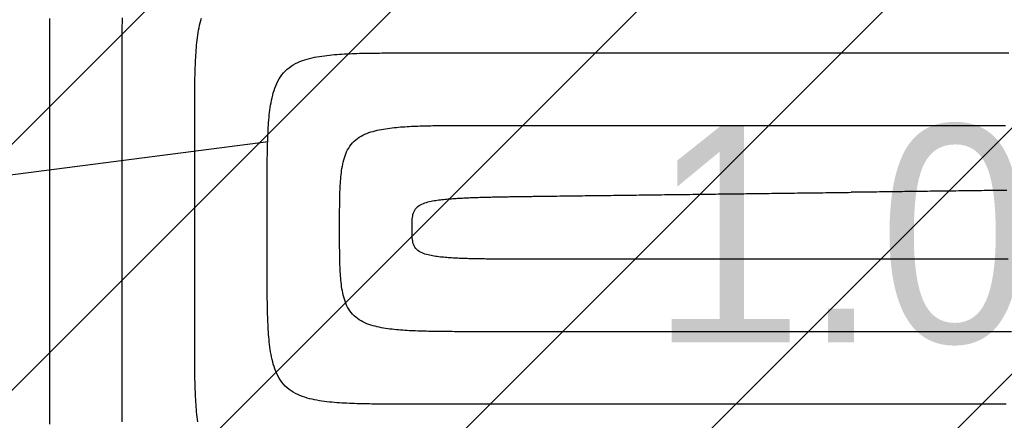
# Model space of a CAD drawing. Extents: x 997 to 109698, y 921 to 94021.
# Tile 301 of 656: x 8176 to 9535, y 40614 to 41166. Entities that reach past the tile are written whole.
import ezdxf

# ---------------------------------------------------------------- set-up
doc = ezdxf.new("R2010")
doc.units = 0
doc.header["$MEASUREMENT"] = 0
for name, color, linetype in [('12', 7, 'CONTINUOUS'), ('16', 7, 'CONTINUOUS'), ('28', 7, 'CONTINUOUS'), ('42', 7, 'CONTINUOUS')]:
    doc.layers.add(name, color=color, linetype=linetype)
doc.styles.get("Standard").update_dxf_attribs({"font": 'Arial.ttf', "height": 0.2})

msp = doc.modelspace()

# ---------------------------------------------------------------- linework, layer by layer
at = {"layer": '12', "color": 5}
for points in [[(8217.843859, 40608.24911), (8217.843859, 40614.833725), (8217.843859, 40621.41834), (8217.843859, 40628.002957), (8217.843859, 40634.587571), (8217.843859, 40641.172187), (8217.843859, 40647.756802), (8217.843859, 40654.341419), (8217.843859, 40660.926034), (8217.843859, 40667.510648), (8217.843859, 40674.095263), (8217.84386, 40680.679879), (8217.843859, 40687.264494), (8217.843859, 40693.849111), (8217.843859, 40700.433725), (8217.843859, 40707.01834), (8217.843859, 40713.602956), (8217.843859, 40720.187571), (8217.843859, 40726.772188), (8217.843859, 40733.356802), (8217.843859, 40739.941417), (8217.843859, 40746.526033), (8217.843859, 40753.110648), (8217.843859, 40759.695263), (8217.843859, 40766.279879), (8217.843859, 40772.864494), (8217.843859, 40779.449109), (8217.843859, 40786.033725), (8217.843859, 40792.61834), (8217.843859, 40799.202956), (8217.843859, 40805.787571), (8217.843859, 40812.372186), (8217.843859, 40818.956802), (8217.843859, 40825.541417), (8217.843859, 40832.126033), (8217.843859, 40838.710648), (8217.843859, 40845.295263), (8217.843859, 40851.879879), (8217.843859, 40858.464494), (8217.843859, 40865.04911), (8217.843859, 40871.633725), (8217.843859, 40878.218341), (8217.843859, 40884.802956), (8217.843859, 40891.387571), (8217.843859, 40897.972187), (8217.843859, 40904.556802), (8217.843859, 40911.141417), (8217.843859, 40917.726033), (8217.843859, 40924.310648), (8217.843859, 40930.895264), (8217.843859, 40937.479879), (8217.843859, 40944.064494), (8217.843859, 40950.64911), (8217.843859, 40957.233725), (8217.843859, 40963.818341), (8217.843859, 40970.402956), (8217.843859, 40976.987571), (8217.843859, 40983.572186), (8217.843859, 40990.156802), (8217.843859, 40996.741418), (8217.843859, 41003.326033), (8217.843859, 41009.910648), (8217.843859, 41016.495264), (8217.843859, 41023.079879), (8217.843859, 41029.664495), (8217.84386, 41036.24911), (8217.843859, 41042.833725), (8217.843859, 41049.41834), (8217.843859, 41056.002956), (8217.843859, 41062.587572), (8217.843859, 41069.172187), (8217.843859, 41075.756802), (8217.843859, 41082.341417), (8217.843859, 41088.926033), (8217.843859, 41095.510649), (8217.843859, 41102.095264), (8217.843859, 41108.679879), (8217.843859, 41115.264494), (8217.843859, 41121.849109), (8217.843859, 41128.433726), (8217.843859, 41135.018341), (8217.843859, 41141.602956), (8217.843859, 41148.187571), (8217.843859, 41154.772186), (8217.843859, 41161.356803), (8217.843859, 41167.941418)], [(8417.843859, 41020.61834), (8417.843738, 41024.080636), (8417.843629, 41027.542935), (8417.843913, 41031.005235), (8417.844972, 41034.467536), (8417.847186, 41037.929833), (8417.850937, 41041.392131), (8417.856607, 41044.854423), (8417.864576, 41048.31671), (8417.875225, 41051.778992), (8417.888937, 41055.241267), (8417.906091, 41058.703532), (8417.92707, 41062.165788), (8417.952254, 41065.628033), (8417.982024, 41069.090266), (8418.016793, 41072.552484), (8418.057372, 41076.014661), (8418.104853, 41079.476751), (8418.160333, 41082.938714), (8418.22491, 41086.400507), (8418.299683, 41089.862084), (8418.385748, 41093.323404), (8418.484204, 41096.784421), (8418.596148, 41100.245096), (8418.722678, 41103.70538), (8418.864892, 41107.165234), (8419.023888, 41110.624613), (8419.200986, 41114.083425), (8419.398835, 41117.541275), (8419.620566, 41120.997663), (8419.869318, 41124.452085), (8420.148224, 41127.904039), (8420.46042, 41131.353023), (8420.809041, 41134.798534), (8421.197224, 41138.240068), (8421.628103, 41141.677124), (8422.104879, 41145.109168), (8422.633081, 41148.534538), (8423.221143, 41151.950164), (8423.877678, 41155.352887), (8424.611303, 41158.739552), (8425.430633, 41162.107), (8426.344282, 41165.452075), (8427.360865, 41168.771619)], [(8417.843859, 40735.81834), (8417.843859, 40738.556803), (8417.843859, 40741.295263), (8417.843859, 40744.033725), (8417.843859, 40746.772186), (8417.843859, 40749.510648), (8417.843859, 40752.24911), (8417.843859, 40754.987571), (8417.843859, 40757.726033), (8417.843859, 40760.464494), (8417.843859, 40763.202956), (8417.843859, 40765.941418), (8417.843859, 40768.679879), (8417.843859, 40771.418341), (8417.843859, 40774.156803), (8417.843859, 40776.895263), (8417.843859, 40779.633726), (8417.843859, 40782.372186), (8417.843859, 40785.110648), (8417.843859, 40787.849109), (8417.843859, 40790.587571), (8417.843859, 40793.326032), (8417.843859, 40796.064494), (8417.843859, 40798.802956), (8417.843859, 40801.541417), (8417.843859, 40804.279879), (8417.843859, 40807.018341), (8417.843859, 40809.756802), (8417.843859, 40812.495264), (8417.843859, 40815.233725), (8417.843859, 40817.972186), (8417.843859, 40820.710649), (8417.843859, 40823.449109), (8417.843859, 40826.187572), (8417.843859, 40828.926032), (8417.843859, 40831.664494), (8417.843859, 40834.402955), (8417.843859, 40837.141417), (8417.843859, 40839.879879), (8417.843859, 40842.61834), (8417.843859, 40845.356802), (8417.843859, 40848.095263), (8417.843859, 40850.833724), (8417.843859, 40853.572187), (8417.843859, 40856.310647), (8417.843859, 40859.04911), (8417.843859, 40861.78757), (8417.843859, 40864.526032), (8417.843859, 40867.264495), (8417.843859, 40870.002955), (8417.843859, 40872.741417), (8417.843859, 40875.479878), (8417.843859, 40878.21834), (8417.843859, 40880.956801), (8417.843859, 40883.695263), (8417.843859, 40886.433725), (8417.843859, 40889.172186), (8417.843859, 40891.910648), (8417.843859, 40894.64911), (8417.843859, 40897.38757), (8417.843859, 40900.126033), (8417.843859, 40902.864493), (8417.843859, 40905.602955), (8417.843859, 40908.341418), (8417.843859, 40911.079878), (8417.843859, 40913.818341), (8417.843859, 40916.556801), (8417.843859, 40919.295263), (8417.843859, 40922.033724), (8417.843859, 40924.772186), (8417.843859, 40927.510648), (8417.843859, 40930.249109), (8417.843859, 40932.987571), (8417.843859, 40935.726032), (8417.843859, 40938.464493), (8417.843859, 40941.202956), (8417.843859, 40943.941416), (8417.843859, 40946.679879), (8417.843859, 40949.41834), (8417.843859, 40952.156801), (8417.843859, 40954.895262), (8417.843859, 40957.633724), (8417.843859, 40960.372186), (8417.843859, 40963.110647), (8417.843859, 40965.849109), (8417.843859, 40968.58757), (8417.843859, 40971.326032), (8417.843859, 40974.064494), (8417.843859, 40976.802955), (8417.843859, 40979.541417), (8417.843859, 40982.279878), (8417.843859, 40985.018339), (8417.843859, 40987.756802), (8417.843859, 40990.495262), (8417.843859, 40993.233725), (8417.843859, 40995.972187), (8417.843859, 40998.710647), (8417.843859, 41001.44911), (8417.843859, 41004.18757), (8417.843859, 41006.926032), (8417.843859, 41009.664493), (8417.843859, 41012.402955), (8417.843859, 41015.141417), (8417.843859, 41017.879878), (8417.843859, 41020.61834)], [(8617.843859, 40878.21834), (8617.843702, 40881.188659), (8617.843678, 40884.158965), (8617.844451, 40887.129257), (8617.84669, 40890.099542), (8617.851059, 40893.069821), (8617.858228, 40896.0401), (8617.868861, 40899.010384), (8617.883625, 40901.980673), (8617.903188, 40904.950972), (8617.928215, 40907.921287), (8617.959374, 40910.89162), (8617.997331, 40913.861974), (8618.043014, 40916.832326), (8618.098176, 40919.80256), (8618.164734, 40922.772544), (8618.244605, 40925.742144), (8618.339708, 40928.711229), (8618.451959, 40931.679663), (8618.583275, 40934.647314), (8618.735574, 40937.614051), (8618.910772, 40940.579741), (8619.110805, 40943.544244), (8619.338805, 40946.50709), (8619.599887, 40949.46725), (8619.899348, 40952.423646), (8620.242485, 40955.375202), (8620.634598, 40958.320838), (8621.080984, 40961.259475), (8621.58694, 40964.190037), (8622.15786, 40967.111357), (8622.802122, 40970.019463), (8623.531646, 40972.907062), (8624.358556, 40975.766667), (8625.294976, 40978.590796), (8626.353027, 40981.371959), (8627.544835, 40984.102672), (8628.880385, 40986.773537), (8630.362666, 40989.368889), (8631.993237, 40991.871785), (8633.773655, 40994.265283), (8635.705478, 40996.532437), (8637.789745, 40998.656861), (8640.017932, 41000.632446), (8642.373092, 41002.462131), (8644.837995, 41004.149165), (8647.395408, 41005.696791), (8650.028099, 41007.108256), (8652.720116, 41008.387679), (8655.462462, 41009.543912), (8658.248499, 41010.587411), (8661.07159, 41011.528637), (8663.925098, 41012.378045), (8666.802387, 41013.146095), (8669.69682, 41013.843244), (8672.603021, 41014.478531), (8675.519265, 41015.056873), (8678.444487, 41015.582446), (8681.377622, 41016.059425), (8684.317606, 41016.491986), (8687.263373, 41016.884304), (8690.213858, 41017.240555), (8693.167997, 41017.564913), (8696.12474, 41017.861509), (8699.083439, 41018.133255), (8702.043907, 41018.381682), (8705.005977, 41018.608246), (8707.969485, 41018.814408), (8710.934263, 41019.001626), (8713.900148, 41019.17136), (8716.866973, 41019.325068), (8719.834574, 41019.464209), (8722.802784, 41019.590241), (8725.771439, 41019.704625), (8728.740374, 41019.8088), (8731.709496, 41019.903776), (8734.678788, 41019.990067), (8737.648236, 41020.068162), (8740.617827, 41020.138551), (8743.587548, 41020.201721), (8746.557384, 41020.258161), (8749.527324, 41020.308363), (8752.497354, 41020.352816), (8755.467461, 41020.392006), (8758.437631, 41020.426424), (8761.407851, 41020.45656), (8764.378108, 41020.482903), (8767.348388, 41020.505941), (8770.31868, 41020.526141), (8773.288978, 41020.54378), (8776.259282, 41020.559029), (8779.229591, 41020.572062), (8782.199906, 41020.583051), (8785.170225, 41020.592169), (8788.140547, 41020.599589), (8791.110873, 41020.605481), (8794.081201, 41020.610022), (8797.051531, 41020.613381), (8800.021864, 41020.615733), (8802.992197, 41020.617248), (8805.96253, 41020.618101), (8808.932864, 41020.618466), (8811.903197, 41020.61851), (8814.873529, 41020.618411), (8817.843859, 41020.61834)], [(8817.843859, 41020.61834), (8826.615974, 41020.61834), (8835.38809, 41020.61834), (8844.160205, 41020.61834), (8852.932321, 41020.61834), (8861.704436, 41020.61834), (8870.476552, 41020.61834), (8879.248667, 41020.61834), (8888.020782, 41020.61834), (8896.792898, 41020.61834), (8905.565013, 41020.61834), (8914.337128, 41020.61834), (8923.109244, 41020.61834), (8931.881359, 41020.61834), (8940.653475, 41020.61834), (8949.42559, 41020.61834), (8958.197705, 41020.61834), (8966.969821, 41020.61834), (8975.741936, 41020.61834), (8984.514052, 41020.61834), (8993.286167, 41020.61834), (9002.058282, 41020.61834), (9010.830398, 41020.61834), (9019.602513, 41020.61834), (9028.374628, 41020.61834), (9037.146744, 41020.61834), (9045.918859, 41020.61834), (9054.690975, 41020.61834), (9063.46309, 41020.61834), (9072.235205, 41020.61834), (9081.007321, 41020.61834), (9089.779436, 41020.61834), (9098.551552, 41020.61834), (9107.323667, 41020.61834), (9116.095782, 41020.61834), (9124.867898, 41020.61834), (9133.640013, 41020.61834), (9142.412129, 41020.61834), (9151.184244, 41020.61834), (9159.956359, 41020.61834), (9168.728475, 41020.61834), (9177.50059, 41020.61834), (9186.272705, 41020.61834), (9195.044821, 41020.61834), (9203.816936, 41020.61834), (9212.589052, 41020.61834), (9221.361167, 41020.61834), (9230.133283, 41020.61834), (9238.905398, 41020.61834), (9247.677513, 41020.61834), (9256.449629, 41020.61834), (9265.221744, 41020.61834), (9273.993859, 41020.61834), (9282.765975, 41020.61834), (9291.53809, 41020.61834), (9300.310206, 41020.61834), (9309.082321, 41020.61834), (9317.854436, 41020.61834), (9326.626552, 41020.61834), (9335.398667, 41020.61834), (9344.170783, 41020.61834), (9352.942898, 41020.61834), (9361.715013, 41020.61834), (9370.487129, 41020.61834), (9379.259244, 41020.61834), (9388.03136, 41020.61834), (9396.803475, 41020.61834), (9405.57559, 41020.61834), (9414.347706, 41020.61834), (9423.119821, 41020.61834), (9431.891937, 41020.61834), (9440.664052, 41020.61834), (9449.436167, 41020.61834), (9458.208283, 41020.61834), (9466.980398, 41020.61834), (9475.752514, 41020.61834), (9484.524629, 41020.61834), (9493.296744, 41020.61834), (9502.06886, 41020.61834), (9510.840975, 41020.61834), (9519.613091, 41020.61834), (9528.385206, 41020.61834), (9537.157321, 41020.61834)], [(9538.793038, 40930.911524), (9534.887598, 40930.862559), (9530.982159, 40930.813591), (9527.076719, 40930.764623), (9523.17128, 40930.715656), (9519.26584, 40930.66669), (9515.3604, 40930.617722), (9511.454961, 40930.568755), (9507.549521, 40930.519789), (9503.644082, 40930.470821), (9499.738642, 40930.421854), (9495.833202, 40930.372888), (9491.927763, 40930.32392), (9488.022323, 40930.274953), (9484.116884, 40930.225987), (9480.211444, 40930.177019), (9476.306004, 40930.128052), (9472.400565, 40930.079086), (9468.495125, 40930.030118), (9464.589685, 40929.981151), (9460.684246, 40929.932185), (9456.778806, 40929.883218), (9452.873367, 40929.834252), (9448.967927, 40929.785284), (9445.062487, 40929.736316), (9441.157048, 40929.687351), (9437.251608, 40929.638383), (9433.346169, 40929.589416), (9429.440729, 40929.54045), (9425.535289, 40929.491482), (9421.62985, 40929.442514), (9417.72441, 40929.393547), (9413.81897, 40929.344581), (9409.913531, 40929.295614), (9406.008091, 40929.246648), (9402.102652, 40929.19768), (9398.197212, 40929.148712), (9394.291773, 40929.099747), (9390.386333, 40929.050779), (9386.480893, 40929.001811), (9382.575454, 40928.952846), (9378.670014, 40928.903878), (9374.764575, 40928.854911), (9370.859135, 40928.805945), (9366.953695, 40928.756977), (9363.048256, 40928.70801), (9359.142816, 40928.659044), (9355.237376, 40928.610076), (9351.331937, 40928.561109), (9347.426497, 40928.512143), (9343.521058, 40928.463175), (9339.615618, 40928.414208), (9335.710179, 40928.365242), (9331.804739, 40928.316274), (9327.899299, 40928.267307), (9323.99386, 40928.218341)], [(8817.843859, 40735.81834), (8814.873529, 40735.818269), (8811.903197, 40735.81817), (8808.932864, 40735.818215), (8805.962531, 40735.818578), (8802.992197, 40735.819431), (8800.021863, 40735.820947), (8797.051532, 40735.8233), (8794.081201, 40735.826659), (8791.110873, 40735.831199), (8788.140547, 40735.837091), (8785.170225, 40735.844512), (8782.199906, 40735.853628), (8779.229592, 40735.864617), (8776.259282, 40735.877651), (8773.288978, 40735.892901), (8770.31868, 40735.910538), (8767.348388, 40735.930739), (8764.378108, 40735.953778), (8761.407851, 40735.98012), (8758.437631, 40736.010256), (8755.467461, 40736.044674), (8752.497355, 40736.083865), (8749.527325, 40736.128316), (8746.557385, 40736.178519), (8743.587548, 40736.23496), (8740.617827, 40736.29813), (8737.648236, 40736.368517), (8734.678788, 40736.446613), (8731.709496, 40736.532904), (8728.740374, 40736.62788), (8725.771439, 40736.732055), (8722.802784, 40736.846438), (8719.834574, 40736.972471), (8716.866974, 40737.111612), (8713.900148, 40737.26532), (8710.934264, 40737.435054), (8707.969485, 40737.622272), (8705.005978, 40737.828434), (8702.043907, 40738.054998), (8699.08344, 40738.303425), (8696.12474, 40738.575171), (8693.167998, 40738.871767), (8690.213858, 40739.196125), (8687.263373, 40739.552375), (8684.317606, 40739.944693), (8681.377622, 40740.377255), (8678.444487, 40740.854234), (8675.519265, 40741.379807), (8672.603021, 40741.958149), (8669.69682, 40742.593436), (8666.802387, 40743.290585), (8663.925098, 40744.058634), (8661.07159, 40744.908043), (8658.248499, 40745.849267), (8655.462462, 40746.892768), (8652.720116, 40748.049001), (8650.0281, 40749.328424), (8647.395408, 40750.73989), (8644.837995, 40752.287515), (8642.373092, 40753.974549), (8640.017932, 40755.804233), (8637.789746, 40757.779819), (8635.705478, 40759.904244), (8633.773655, 40762.171397), (8631.993237, 40764.564894), (8630.362667, 40767.067791), (8628.880385, 40769.663144), (8627.544835, 40772.334008), (8626.353027, 40775.064721), (8625.294975, 40777.845884), (8624.358556, 40780.670012), (8623.531646, 40783.529617), (8622.802122, 40786.417217), (8622.15786, 40789.325322), (8621.58694, 40792.246643), (8621.080984, 40795.177203), (8620.634598, 40798.115841), (8620.242485, 40801.061478), (8619.899348, 40804.013032), (8619.599887, 40806.969429), (8619.338805, 40809.92959), (8619.110805, 40812.892434), (8618.910772, 40815.856938), (8618.735574, 40818.822628), (8618.583275, 40821.789365), (8618.451959, 40824.757017), (8618.339708, 40827.725452), (8618.244606, 40830.694536), (8618.164734, 40833.664136), (8618.098175, 40836.63412), (8618.043014, 40839.604354), (8617.997331, 40842.574705), (8617.959374, 40845.54506), (8617.928215, 40848.515393), (8617.903188, 40851.485708), (8617.883625, 40854.456007), (8617.868861, 40857.426296), (8617.858228, 40860.396579), (8617.85106, 40863.36686), (8617.84669, 40866.337138), (8617.844451, 40869.307423), (8617.843678, 40872.277715), (8617.843703, 40875.248021), (8617.843859, 40878.21834)], [(8422.104879, 40611.327511), (8421.628103, 40614.759556), (8421.197224, 40618.196612), (8420.809042, 40621.638146), (8420.46042, 40625.083657), (8420.148224, 40628.53264), (8419.869318, 40631.984595), (8419.620567, 40635.439016), (8419.398835, 40638.895405), (8419.200987, 40642.353256), (8419.023888, 40645.812067), (8418.864893, 40649.271445), (8418.722678, 40652.731299), (8418.596148, 40656.191585), (8418.484204, 40659.652259), (8418.385748, 40663.113276), (8418.299683, 40666.574596), (8418.224911, 40670.036173), (8418.160333, 40673.497966), (8418.104853, 40676.95993), (8418.057373, 40680.42202), (8418.016794, 40683.884196), (8417.982025, 40687.346414), (8417.952254, 40690.808646), (8417.92707, 40694.270893), (8417.906091, 40697.733148), (8417.888937, 40701.195414), (8417.875225, 40704.657689), (8417.864576, 40708.119971), (8417.856607, 40711.582257), (8417.850938, 40715.04455), (8417.847186, 40718.506846), (8417.844972, 40721.969145), (8417.843913, 40725.431446), (8417.843629, 40728.893745), (8417.843738, 40732.356044), (8417.843859, 40735.81834)], [(9545.116937, 40735.81834), (9534.421744, 40735.81834), (9523.726552, 40735.81834), (9513.03136, 40735.81834), (9502.336167, 40735.81834), (9491.640975, 40735.81834), (9480.945783, 40735.81834), (9470.250591, 40735.81834), (9459.555398, 40735.81834), (9448.860206, 40735.81834), (9438.165014, 40735.81834), (9427.469821, 40735.81834), (9416.774629, 40735.81834), (9406.079437, 40735.81834), (9395.384244, 40735.81834), (9384.689052, 40735.81834), (9373.99386, 40735.81834), (9363.298667, 40735.81834), (9352.603475, 40735.81834), (9341.908283, 40735.81834), (9331.21309, 40735.81834), (9320.517898, 40735.81834), (9309.822706, 40735.81834), (9299.127513, 40735.81834), (9288.432321, 40735.81834), (9277.737129, 40735.81834), (9267.041937, 40735.81834), (9256.346744, 40735.81834), (9245.651552, 40735.81834), (9234.95636, 40735.81834), (9224.261167, 40735.81834), (9213.565975, 40735.81834), (9202.870783, 40735.81834), (9192.17559, 40735.81834), (9181.480398, 40735.81834), (9170.785206, 40735.81834), (9160.090013, 40735.81834), (9149.394821, 40735.81834), (9138.699629, 40735.81834), (9128.004436, 40735.81834), (9117.309244, 40735.81834), (9106.614052, 40735.81834), (9095.91886, 40735.81834), (9085.223667, 40735.81834), (9074.528475, 40735.81834), (9063.833283, 40735.81834), (9053.13809, 40735.81834), (9042.442898, 40735.81834), (9031.747706, 40735.81834), (9021.052513, 40735.81834), (9010.357321, 40735.81834), (8999.662129, 40735.81834), (8988.966936, 40735.81834), (8978.271744, 40735.81834), (8967.576552, 40735.81834), (8956.881359, 40735.81834), (8946.186167, 40735.81834), (8935.490975, 40735.81834), (8924.795782, 40735.81834), (8914.10059, 40735.81834), (8903.405398, 40735.81834), (8892.710205, 40735.81834), (8882.015013, 40735.81834), (8871.319821, 40735.81834), (8860.624628, 40735.81834), (8849.929436, 40735.81834), (8839.234244, 40735.81834), (8828.539052, 40735.81834), (8817.843859, 40735.81834)]]:
    msp.add_lwpolyline(points, dxfattribs=at)
at = {"layer": '12', "color": 6}
for points in [[(8317.843859, 41120.618341), (8317.843738, 41124.080637), (8317.843629, 41127.542936), (8317.843913, 41131.005235), (8317.844972, 41134.467534), (8317.847186, 41137.929834), (8317.850938, 41141.39213), (8317.856607, 41144.854422), (8317.864576, 41148.31671), (8317.875225, 41151.778993), (8317.888937, 41155.241266), (8317.906091, 41158.703533), (8317.927069, 41162.165788), (8317.952253, 41165.628033), (8317.982024, 41169.090267)], [(8317.843859, 40635.81834), (8317.843859, 40640.479879), (8317.843859, 40645.141417), (8317.843859, 40649.802957), (8317.843859, 40654.464494), (8317.843859, 40659.126034), (8317.843859, 40663.787571), (8317.843859, 40668.44911), (8317.843859, 40673.110649), (8317.843859, 40677.772186), (8317.843859, 40682.433726), (8317.843859, 40687.095264), (8317.843859, 40691.756802), (8317.843859, 40696.418341), (8317.843859, 40701.079879), (8317.843859, 40705.741417), (8317.843859, 40710.402956), (8317.843859, 40715.064494), (8317.843859, 40719.726034), (8317.843859, 40724.387571), (8317.843859, 40729.049111), (8317.843859, 40733.710648), (8317.843859, 40738.372186), (8317.843859, 40743.033726), (8317.843859, 40747.695263), (8317.843859, 40752.356802), (8317.843859, 40757.018341), (8317.843859, 40761.679879), (8317.843859, 40766.341418), (8317.843859, 40771.002956), (8317.843859, 40775.664494), (8317.843859, 40780.326033), (8317.843859, 40784.987571), (8317.843859, 40789.649109), (8317.843859, 40794.310648), (8317.843859, 40798.972186), (8317.843859, 40803.633726), (8317.843859, 40808.295263), (8317.843859, 40812.956803), (8317.843859, 40817.61834), (8317.843859, 40822.279878), (8317.843859, 40826.941418), (8317.843859, 40831.602955), (8317.843859, 40836.264495), (8317.843859, 40840.926033), (8317.843859, 40845.587571), (8317.843859, 40850.24911), (8317.843859, 40854.910648), (8317.843859, 40859.572186), (8317.843859, 40864.233725), (8317.843859, 40868.895263), (8317.843859, 40873.556803), (8317.843859, 40878.21834), (8317.843859, 40882.87988), (8317.843859, 40887.541418), (8317.843859, 40892.202955), (8317.843859, 40896.864495), (8317.843859, 40901.526032), (8317.843859, 40906.187571), (8317.843859, 40910.84911), (8317.843859, 40915.510648), (8317.843859, 40920.172187), (8317.843859, 40924.833725), (8317.843859, 40929.495263), (8317.843859, 40934.156802), (8317.843859, 40938.81834), (8317.843859, 40943.479878), (8317.843859, 40948.141417), (8317.843859, 40952.802955), (8317.843859, 40957.464495), (8317.843859, 40962.126032), (8317.843859, 40966.787572), (8317.843859, 40971.449109), (8317.843859, 40976.110647), (8317.843859, 40980.772187), (8317.843859, 40985.433724), (8317.843859, 40990.095263), (8317.843859, 40994.756802), (8317.843859, 40999.41834), (8317.843859, 41004.079879), (8317.843859, 41008.741417), (8317.843859, 41013.402955), (8317.843859, 41018.064494), (8317.843859, 41022.726032), (8317.843859, 41027.387572), (8317.843859, 41032.049109), (8317.843859, 41036.710647), (8317.843859, 41041.372187), (8317.843859, 41046.033724), (8317.843859, 41050.695264), (8317.843859, 41055.356801), (8317.843859, 41060.01834), (8317.843859, 41064.679879), (8317.843859, 41069.341417), (8317.843859, 41074.002956), (8317.843859, 41078.664494), (8317.843859, 41083.326032), (8317.843859, 41087.987571), (8317.843859, 41092.649109), (8317.843859, 41097.310649), (8317.843859, 41101.972186), (8317.843859, 41106.633724), (8317.843859, 41111.295264), (8317.843859, 41115.956801), (8317.843859, 41120.618341)], [(8517.843859, 40920.618339), (8517.843738, 40924.080636), (8517.843629, 40927.542935), (8517.843913, 40931.005236), (8517.844972, 40934.467535), (8517.847186, 40937.929834), (8517.850937, 40941.39213), (8517.856607, 40944.854423), (8517.864576, 40948.316711), (8517.875225, 40951.778993), (8517.888937, 40955.241266), (8517.906091, 40958.703532), (8517.92707, 40962.165789), (8517.952254, 40965.628034), (8517.982024, 40969.090266), (8518.016793, 40972.552484), (8518.057372, 40976.01466), (8518.104853, 40979.476752), (8518.160333, 40982.938715), (8518.22491, 40986.400506), (8518.299683, 40989.862084), (8518.385748, 40993.323403), (8518.484204, 40996.784421), (8518.596148, 41000.245095), (8518.722678, 41003.70538), (8518.864892, 41007.165235), (8519.023888, 41010.624615), (8519.200987, 41014.083426), (8519.398834, 41017.541275), (8519.620566, 41020.997663), (8519.869317, 41024.452085), (8520.148224, 41027.904039), (8520.46042, 41031.353023), (8520.809041, 41034.798533), (8521.197224, 41038.240068), (8521.628103, 41041.677125), (8522.104879, 41045.109168), (8522.633081, 41048.534537), (8523.221143, 41051.950163), (8523.877678, 41055.352887), (8524.611304, 41058.739553), (8525.430633, 41062.107001), (8526.344282, 41065.452076), (8527.360865, 41068.771619), (8528.489409, 41072.061), (8529.741112, 41075.307786), (8531.12789, 41078.496977), (8532.661658, 41081.613568), (8534.354331, 41084.642557), (8536.217825, 41087.568939), (8538.262109, 41090.378), (8540.482413, 41093.057195), (8542.867226, 41095.594972), (8545.405003, 41097.979785), (8548.084198, 41100.200089), (8550.893259, 41102.244373), (8553.819642, 41104.107867), (8556.848631, 41105.80054), (8559.965222, 41107.334309), (8563.154412, 41108.721087), (8566.401198, 41109.972789), (8569.690579, 41111.101334), (8573.010123, 41112.117916), (8576.355198, 41113.031565), (8579.722647, 41113.850896), (8583.109312, 41114.58452), (8586.512036, 41115.241057), (8589.927661, 41115.829117), (8593.35303, 41116.35732), (8596.785074, 41116.834096), (8600.22213, 41117.264974), (8603.663665, 41117.653158), (8607.109175, 41118.00178), (8610.558159, 41118.313975), (8614.010113, 41118.592881), (8617.464535, 41118.841633), (8620.920923, 41119.063365), (8624.378773, 41119.261212), (8627.837584, 41119.43831), (8631.296964, 41119.597306), (8634.756818, 41119.73952), (8638.217103, 41119.866051), (8641.677777, 41119.977996), (8645.138795, 41120.076451), (8648.600115, 41120.162516), (8652.061692, 41120.237289), (8655.523484, 41120.301866), (8658.985447, 41120.357346), (8662.447539, 41120.404826), (8665.909715, 41120.445405), (8669.371933, 41120.480174), (8672.834165, 41120.509946), (8676.29641, 41120.535129), (8679.758666, 41120.556107), (8683.220932, 41120.573262), (8686.683207, 41120.586973), (8690.145488, 41120.597624), (8693.607776, 41120.605591), (8697.070069, 41120.611261), (8700.532365, 41120.615012), (8703.994663, 41120.617226), (8707.456963, 41120.618285), (8710.919264, 41120.61857), (8714.381562, 41120.61846), (8717.843859, 41120.618339)], [(8717.843859, 41120.618339), (8728.539051, 41120.618339), (8739.234243, 41120.618339), (8749.929436, 41120.618339), (8760.624628, 41120.618339), (8771.31982, 41120.618339), (8782.015013, 41120.618339), (8792.710205, 41120.618341), (8803.405398, 41120.618339), (8814.10059, 41120.618339), (8824.795782, 41120.618341), (8835.490974, 41120.618339), (8846.186167, 41120.618341), (8856.881359, 41120.618341), (8867.576551, 41120.618341), (8878.271744, 41120.618339), (8888.966936, 41120.618341), (8899.662128, 41120.618339), (8910.35732, 41120.618339), (8921.052513, 41120.618339), (8931.747705, 41120.618339), (8942.442898, 41120.618339), (8953.13809, 41120.618339), (8963.833282, 41120.618339), (8974.528474, 41120.618339), (8985.223667, 41120.618339), (8995.918859, 41120.618341), (9006.614051, 41120.618341), (9017.309244, 41120.618339), (9028.004436, 41120.618339), (9038.699628, 41120.618339), (9049.394821, 41120.618339), (9060.090013, 41120.618339), (9070.785205, 41120.618341), (9081.480398, 41120.618339), (9092.17559, 41120.618339), (9102.870782, 41120.618339), (9113.565975, 41120.618339), (9124.261167, 41120.618339), (9134.956359, 41120.618339), (9145.651552, 41120.618339), (9156.346744, 41120.618339), (9167.041936, 41120.618341), (9177.737129, 41120.618341), (9188.432321, 41120.618339), (9199.127513, 41120.618339), (9209.822705, 41120.618339), (9220.517898, 41120.618339), (9231.21309, 41120.618341), (9241.908282, 41120.618341), (9252.603475, 41120.618341), (9263.298667, 41120.618341), (9273.99386, 41120.618341), (9284.689052, 41120.618341), (9295.384244, 41120.618341), (9306.079436, 41120.618341), (9316.774629, 41120.618341), (9327.469821, 41120.618341), (9338.165013, 41120.618341), (9348.860206, 41120.618341), (9359.555398, 41120.618341), (9370.25059, 41120.618341), (9380.945783, 41120.618341), (9391.640975, 41120.618341), (9402.336167, 41120.618339), (9413.03136, 41120.618341), (9423.726552, 41120.618339), (9434.421744, 41120.618341), (9445.116937, 41120.618341), (9455.812129, 41120.618341), (9466.507321, 41120.618339), (9477.202514, 41120.618339), (9487.897706, 41120.618341), (9498.592898, 41120.618341), (9509.28809, 41120.618341), (9519.983283, 41120.618341), (9530.678475, 41120.618341), (9541.373667, 41120.618341)], [(8717.843859, 40878.21834), (8717.844173, 40880.394869), (8717.851442, 40882.571338), (8717.875161, 40884.747695), (8717.924822, 40886.923896), (8718.009931, 40889.099888), (8718.144875, 40891.274222), (8718.356452, 40893.441909), (8718.673397, 40895.5974), (8719.124447, 40897.735129), (8719.737502, 40899.840933), (8720.538331, 40901.878705), (8721.552367, 40903.808889), (8722.801207, 40905.593961), (8724.266972, 40907.217298), (8725.908565, 40908.674571), (8727.6846, 40909.961616), (8729.559281, 40911.080508), (8731.512345, 40912.050647), (8733.526202, 40912.894421), (8735.583261, 40913.634215), (8737.666257, 40914.292086), (8739.765378, 40914.882594), (8741.878292, 40915.412761), (8744.002997, 40915.889282), (8746.137491, 40916.318852), (8748.27977, 40916.708167), (8750.427832, 40917.063922), (8752.579998, 40917.391862), (8754.735671, 40917.694558), (8756.89448, 40917.973924), (8759.056053, 40918.231867), (8761.22002, 40918.4703), (8763.386009, 40918.691135), (8765.553649, 40918.896281), (8767.722568, 40919.087651), (8769.892397, 40919.267152), (8772.062865, 40919.436272), (8774.23391, 40919.595654), (8776.405491, 40919.745839), (8778.577569, 40919.887363), (8780.750104, 40920.020769), (8782.923056, 40920.146598), (8785.096387, 40920.265386), (8787.270056, 40920.377678), (8789.444024, 40920.484009), (8791.618251, 40920.584923), (8793.792698, 40920.680959), (8795.967326, 40920.772645), (8798.142111, 40920.860326), (8800.317045, 40920.944179), (8802.492117, 40921.024378), (8804.667319, 40921.101097), (8806.842642, 40921.174506), (8809.018076, 40921.244779), (8811.193611, 40921.31209), (8813.36924, 40921.376612), (8815.544952, 40921.438516), (8817.720738, 40921.497976), (8819.89659, 40921.555166), (8822.072497, 40921.610257), (8824.248452, 40921.663424), (8826.424443, 40921.714838), (8828.600464, 40921.76467), (8830.776508, 40921.813028), (8832.952575, 40921.859973), (8835.128664, 40921.905561), (8837.304773, 40921.94985), (8839.480903, 40921.992898), (8841.657052, 40922.03476), (8843.833218, 40922.075497), (8846.009402, 40922.115163), (8848.185603, 40922.153817), (8850.361818, 40922.191517), (8852.538048, 40922.22832), (8854.714291, 40922.264281), (8856.890547, 40922.299461), (8859.066814, 40922.333915), (8861.243092, 40922.3677), (8863.419379, 40922.400876), (8865.595675, 40922.433499), (8867.771979, 40922.465625), (8869.948289, 40922.49731), (8872.124606, 40922.528582), (8874.300929, 40922.559462), (8876.477258, 40922.589971), (8878.653592, 40922.620127), (8880.82993, 40922.64995), (8883.006274, 40922.679462), (8885.182622, 40922.708683), (8887.358974, 40922.737632), (8889.53533, 40922.766331), (8891.71169, 40922.7948), (8893.888052, 40922.823058), (8896.064416, 40922.851125), (8898.240784, 40922.879021), (8900.417153, 40922.906769), (8902.593524, 40922.934385), (8904.769896, 40922.961893), (8906.94627, 40922.989313), (8909.122644, 40923.016662), (8911.299018, 40923.043963), (8913.475393, 40923.071234), (8915.651767, 40923.098498), (8917.828141, 40923.125773)], [(8917.828141, 40923.125773), (8921.73358, 40923.174741), (8925.63902, 40923.223707), (8929.544459, 40923.272674), (8933.449899, 40923.321642), (8937.355339, 40923.370608), (8941.260778, 40923.419575), (8945.166218, 40923.468543), (8949.071657, 40923.517509), (8952.977097, 40923.566476), (8956.882537, 40923.615444), (8960.787976, 40923.66441), (8964.693416, 40923.713377), (8968.598856, 40923.762345), (8972.504295, 40923.811311), (8976.409735, 40923.860278), (8980.315174, 40923.909246), (8984.220614, 40923.958212), (8988.126054, 40924.007179), (8992.031493, 40924.056147), (8995.936933, 40924.105113), (8999.842372, 40924.15408), (9003.747812, 40924.203048), (9007.653251, 40924.252014), (9011.558691, 40924.300981), (9015.464131, 40924.349949), (9019.36957, 40924.398915), (9023.27501, 40924.447882), (9027.18045, 40924.49685), (9031.085889, 40924.545815), (9034.991329, 40924.594783), (9038.896768, 40924.643751), (9042.802208, 40924.692716), (9046.707647, 40924.741684), (9050.613087, 40924.790652), (9054.518527, 40924.839617), (9058.423966, 40924.888585), (9062.329406, 40924.937551), (9066.234846, 40924.986518), (9070.140285, 40925.035486), (9074.045725, 40925.084452), (9077.951165, 40925.133419), (9081.856604, 40925.182387), (9085.762044, 40925.231353), (9089.667483, 40925.28032), (9093.572923, 40925.329288), (9097.478363, 40925.378254), (9101.383802, 40925.427221), (9105.289242, 40925.476189), (9109.194681, 40925.525155), (9113.100121, 40925.574122), (9117.005561, 40925.62309), (9120.911, 40925.672056), (9124.81644, 40925.721023), (9128.721879, 40925.769991), (9132.627319, 40925.818957), (9136.532758, 40925.867924), (9140.438198, 40925.916892), (9144.343638, 40925.965858), (9148.249077, 40926.014825), (9152.154517, 40926.063793), (9156.059957, 40926.112759), (9159.965396, 40926.161726), (9163.870836, 40926.210694), (9167.776275, 40926.25966), (9171.681715, 40926.308627), (9175.587155, 40926.357595), (9179.492594, 40926.406561), (9183.398034, 40926.455528), (9187.303473, 40926.504496), (9191.208913, 40926.553462), (9195.114353, 40926.602429), (9199.019792, 40926.651397), (9202.925232, 40926.700363), (9206.830671, 40926.74933), (9210.736111, 40926.798298), (9214.641551, 40926.847264), (9218.54699, 40926.896231), (9222.45243, 40926.945199), (9226.35787, 40926.994165), (9230.263309, 40927.043132), (9234.168749, 40927.0921), (9238.074188, 40927.141066), (9241.979628, 40927.190033), (9245.885067, 40927.239001), (9249.790507, 40927.287967), (9253.695947, 40927.336934), (9257.601386, 40927.385902), (9261.506826, 40927.434868), (9265.412265, 40927.483835), (9269.317705, 40927.532803), (9273.223145, 40927.581769), (9277.128584, 40927.630736), (9281.034024, 40927.679704), (9284.939464, 40927.72867), (9288.844903, 40927.777637), (9292.750343, 40927.826605), (9296.655782, 40927.875571), (9300.561222, 40927.924539), (9304.466662, 40927.973505), (9308.372101, 40928.022472), (9312.277541, 40928.07144), (9316.18298, 40928.120406), (9320.08842, 40928.169372), (9323.99386, 40928.218341)], [(8517.843859, 40835.818341), (8517.843859, 40836.633726), (8517.843859, 40837.449109), (8517.843859, 40838.264494), (8517.843859, 40839.079879), (8517.843859, 40839.895264), (8517.843859, 40840.710649), (8517.843859, 40841.526032), (8517.843859, 40842.341417), (8517.843859, 40843.156802), (8517.843859, 40843.972187), (8517.843859, 40844.787571), (8517.843859, 40845.602955), (8517.843859, 40846.41834), (8517.843859, 40847.233725), (8517.843859, 40848.04911), (8517.843859, 40848.864494), (8517.843859, 40849.679879), (8517.843859, 40850.495263), (8517.843859, 40851.310648), (8517.843859, 40852.126032), (8517.843859, 40852.941417), (8517.843859, 40853.756801), (8517.843859, 40854.572186), (8517.843859, 40855.387572), (8517.843859, 40856.202957), (8517.843859, 40857.01834), (8517.843859, 40857.833724), (8517.843859, 40858.649109), (8517.843859, 40859.464495), (8517.843859, 40860.279878), (8517.843859, 40861.095263), (8517.843859, 40861.910647), (8517.843859, 40862.726033), (8517.843859, 40863.541418), (8517.843859, 40864.356801), (8517.843859, 40865.172186), (8517.843859, 40865.987571), (8517.843859, 40866.802956), (8517.843859, 40867.618341), (8517.843859, 40868.433726), (8517.843859, 40869.249109), (8517.843859, 40870.064494), (8517.843859, 40870.879879), (8517.843859, 40871.695264), (8517.843859, 40872.510647), (8517.843859, 40873.326032), (8517.843859, 40874.141417), (8517.843859, 40874.956802), (8517.843859, 40875.772187), (8517.843859, 40876.587571), (8517.843859, 40877.402955), (8517.843859, 40878.21834), (8517.843859, 40879.033725), (8517.843859, 40879.84911), (8517.843859, 40880.664494), (8517.843859, 40881.479878), (8517.843859, 40882.295263), (8517.843859, 40883.110648), (8517.843859, 40883.926032), (8517.843859, 40884.741417), (8517.843859, 40885.556801), (8517.843859, 40886.372186), (8517.843859, 40887.187572), (8517.843859, 40888.002955), (8517.843859, 40888.81834), (8517.843859, 40889.633724), (8517.843859, 40890.449109), (8517.843859, 40891.264495), (8517.843859, 40892.079878), (8517.843859, 40892.895263), (8517.843859, 40893.710647), (8517.843859, 40894.526033), (8517.843859, 40895.341418), (8517.843859, 40896.156801), (8517.843859, 40896.972186), (8517.843859, 40897.78757), (8517.843859, 40898.602956), (8517.843859, 40899.418341), (8517.843859, 40900.233724), (8517.843859, 40901.049109), (8517.843859, 40901.864494), (8517.843859, 40902.679879), (8517.843859, 40903.495264), (8517.843859, 40904.310647), (8517.843859, 40905.126032), (8517.843859, 40905.941417), (8517.843859, 40906.756802), (8517.843859, 40907.572187), (8517.843859, 40908.38757), (8517.843859, 40909.202955), (8517.843859, 40910.01834), (8517.843859, 40910.833725), (8517.843859, 40911.64911), (8517.843859, 40912.464493), (8517.843859, 40913.279878), (8517.843859, 40914.095263), (8517.843859, 40914.910648), (8517.843859, 40915.726033), (8517.843859, 40916.541417), (8517.843859, 40917.356801), (8517.843859, 40918.172186), (8517.843859, 40918.987571), (8517.843859, 40919.802955), (8517.843859, 40920.618339)], [(8917.843859, 40835.818341), (8915.669506, 40835.818328), (8913.495152, 40835.818304), (8911.320798, 40835.818287), (8909.146443, 40835.8183), (8906.972088, 40835.818361), (8904.797733, 40835.818491), (8902.623378, 40835.818711), (8900.449022, 40835.819039), (8898.274667, 40835.819497), (8896.100312, 40835.820104), (8893.925958, 40835.820881), (8891.751603, 40835.821847), (8889.577249, 40835.823024), (8887.402896, 40835.824431), (8885.228543, 40835.826088), (8883.05419, 40835.828015), (8880.879839, 40835.830234), (8878.705488, 40835.832761), (8876.531138, 40835.835621), (8874.356789, 40835.838832), (8872.182442, 40835.842412), (8870.008095, 40835.846385), (8867.83375, 40835.850769), (8865.659406, 40835.855594), (8863.485064, 40835.860912), (8861.310723, 40835.866781), (8859.136385, 40835.873259), (8856.962048, 40835.8804), (8854.787714, 40835.888265), (8852.613382, 40835.896909), (8850.439054, 40835.906391), (8848.264728, 40835.916766), (8846.090405, 40835.928092), (8843.916086, 40835.940429), (8841.741771, 40835.953829), (8839.567459, 40835.968354), (8837.393151, 40835.984058), (8835.218848, 40836.001), (8833.044548, 40836.019238), (8830.870254, 40836.038827), (8828.695964, 40836.059826), (8826.521679, 40836.082292), (8824.347403, 40836.106333), (8822.173142, 40836.132116), (8819.998902, 40836.159814), (8817.824693, 40836.1896), (8815.650519, 40836.221648), (8813.47639, 40836.25613), (8811.302311, 40836.293218), (8809.12829, 40836.333086), (8806.954333, 40836.375906), (8804.780449, 40836.421852), (8802.606644, 40836.471095), (8800.432926, 40836.523809), (8798.2593, 40836.580168), (8796.085776, 40836.640341), (8793.912359, 40836.70451), (8791.739068, 40836.772999), (8789.565935, 40836.846337), (8787.392991, 40836.925065), (8785.220268, 40837.009724), (8783.0478, 40837.100853), (8780.875619, 40837.198992), (8778.703756, 40837.304682), (8776.532244, 40837.418465), (8774.361116, 40837.540881), (8772.190404, 40837.672469), (8770.020139, 40837.813769), (8767.850375, 40837.965406), (8765.681349, 40838.128821), (8763.513413, 40838.305932), (8761.346919, 40838.498669), (8759.182218, 40838.708956), (8757.01966, 40838.938718), (8754.859599, 40839.189878), (8752.702384, 40839.464365), (8750.548368, 40839.764101), (8748.398083, 40840.091575), (8746.253095, 40840.452453), (8744.115328, 40840.853517), (8741.98671, 40841.301553), (8739.869166, 40841.803347), (8737.764625, 40842.365681), (8735.675263, 40842.995601), (8733.610425, 40843.707538), (8731.587484, 40844.524199), (8729.624239, 40845.46873), (8727.738489, 40846.564278), (8725.95056, 40847.831193), (8724.296804, 40849.272127), (8722.819836, 40850.882812), (8721.562005, 40852.658821), (8720.542159, 40854.583293), (8719.738132, 40856.617682), (8719.123636, 40858.721261), (8718.672105, 40860.856903), (8718.355229, 40863.010216), (8718.144022, 40865.17567), (8718.009493, 40867.347755), (8717.924653, 40869.521515), (8717.875128, 40871.695518), (8717.851455, 40873.869698), (8717.844183, 40876.043994), (8717.843859, 40878.21834)], [(8717.843859, 40635.81834), (8714.381563, 40635.81822), (8710.919264, 40635.818111), (8707.456964, 40635.818394), (8703.994664, 40635.819454), (8700.532365, 40635.821668), (8697.070069, 40635.82542), (8693.607776, 40635.831089), (8690.145488, 40635.839057), (8686.683207, 40635.849706), (8683.220933, 40635.863418), (8679.758667, 40635.880572), (8676.296411, 40635.901551), (8672.834166, 40635.926735), (8669.371933, 40635.956506), (8665.909715, 40635.991276), (8662.447539, 40636.031854), (8658.985448, 40636.079334), (8655.523484, 40636.134814), (8652.061692, 40636.199392), (8648.600115, 40636.274165), (8645.138796, 40636.360229), (8641.677777, 40636.458685), (8638.217104, 40636.570629), (8634.756819, 40636.697159), (8631.296964, 40636.839374), (8627.837585, 40636.998369), (8624.378774, 40637.175468), (8620.920923, 40637.373315), (8617.464535, 40637.595047), (8614.010113, 40637.843798), (8610.558159, 40638.122704), (8607.109176, 40638.4349), (8603.663665, 40638.783522), (8600.222131, 40639.171705), (8596.785074, 40639.602585), (8593.35303, 40640.07936), (8589.927661, 40640.607562), (8586.512036, 40641.195624), (8583.109312, 40641.85216), (8579.722647, 40642.585785), (8576.355198, 40643.405115), (8573.010123, 40644.318763), (8569.690579, 40645.335347), (8566.401199, 40646.463891), (8563.154412, 40647.715594), (8559.965222, 40649.102372), (8556.848631, 40650.63614), (8553.819642, 40652.328813), (8550.89326, 40654.192308), (8548.084198, 40656.23659), (8545.405004, 40658.456895), (8542.867227, 40660.841709), (8540.482413, 40663.379485), (8538.262109, 40666.058679), (8536.217826, 40668.867741), (8534.354331, 40671.794123), (8532.661658, 40674.823113), (8531.127891, 40677.939703), (8529.741113, 40681.128894), (8528.48941, 40684.375679), (8527.360865, 40687.66506), (8526.344282, 40690.984604), (8525.430633, 40694.329679), (8524.611304, 40697.697128), (8523.877679, 40701.083794), (8523.221143, 40704.486517), (8522.633081, 40707.902143), (8522.104879, 40711.327511), (8521.628103, 40714.759555), (8521.197224, 40718.196613), (8520.809041, 40721.638147), (8520.46042, 40725.083658), (8520.148224, 40728.532641), (8519.869318, 40731.984594), (8519.620566, 40735.439016), (8519.398834, 40738.895404), (8519.200987, 40742.353254), (8519.023888, 40745.812066), (8518.864892, 40749.271445), (8518.722678, 40752.7313), (8518.596148, 40756.191585), (8518.484204, 40759.652258), (8518.385748, 40763.113278), (8518.299683, 40766.574597), (8518.224911, 40770.036174), (8518.160333, 40773.497965), (8518.104853, 40776.959928), (8518.057373, 40780.42202), (8518.016794, 40783.884197), (8517.982024, 40787.346415), (8517.952254, 40790.808646), (8517.92707, 40794.270892), (8517.906091, 40797.733149), (8517.888937, 40801.195414), (8517.875225, 40804.657688), (8517.864576, 40808.119969), (8517.856607, 40811.582258), (8517.850938, 40815.04455), (8517.847186, 40818.506846), (8517.844972, 40821.969145), (8517.843913, 40825.431445), (8517.843629, 40828.893746), (8517.843738, 40832.356045), (8517.843859, 40835.818341)], [(9540.664052, 40835.818341), (9531.891937, 40835.818341), (9523.119822, 40835.818341), (9514.347706, 40835.818341), (9505.575591, 40835.818341), (9496.803475, 40835.818341), (9488.03136, 40835.818341), (9479.259245, 40835.818341), (9470.487129, 40835.818341), (9461.715014, 40835.818341), (9452.942898, 40835.818341), (9444.170783, 40835.818341), (9435.398667, 40835.818341), (9426.626552, 40835.818341), (9417.854437, 40835.818341), (9409.082321, 40835.818341), (9400.310206, 40835.818341), (9391.53809, 40835.818341), (9382.765975, 40835.818341), (9373.99386, 40835.818341), (9365.221744, 40835.818341), (9356.449629, 40835.818341), (9347.677514, 40835.818341), (9338.905398, 40835.818341), (9330.133283, 40835.818341), (9321.361167, 40835.818341), (9312.589052, 40835.818341), (9303.816937, 40835.818341), (9295.044821, 40835.818341), (9286.272706, 40835.818341), (9277.500591, 40835.818341), (9268.728475, 40835.818341), (9259.95636, 40835.818341), (9251.184244, 40835.818341), (9242.412129, 40835.818341), (9233.640013, 40835.818341), (9224.867898, 40835.818341), (9216.095783, 40835.818341), (9207.323667, 40835.818341), (9198.551552, 40835.818341), (9189.779437, 40835.818341), (9181.007321, 40835.818341), (9172.235206, 40835.818341), (9163.46309, 40835.818341), (9154.690975, 40835.818341), (9145.91886, 40835.818341), (9137.146744, 40835.818341), (9128.374629, 40835.818341), (9119.602513, 40835.818341), (9110.830398, 40835.818341), (9102.058282, 40835.818341), (9093.286167, 40835.818341), (9084.514052, 40835.818341), (9075.741936, 40835.818341), (9066.969821, 40835.818341), (9058.197705, 40835.818341), (9049.42559, 40835.818341), (9040.653474, 40835.818341), (9031.881359, 40835.818341), (9023.109244, 40835.818341), (9014.337128, 40835.818341), (9005.565013, 40835.818341), (8996.792898, 40835.818341), (8988.020782, 40835.818341), (8979.248667, 40835.818341), (8970.476552, 40835.818341), (8961.704436, 40835.818341), (8952.932321, 40835.818341), (8944.160206, 40835.818341), (8935.38809, 40835.818341), (8926.615975, 40835.818341), (8917.843859, 40835.818341)], [(8317.856607, 40611.582258), (8317.850938, 40615.044551), (8317.847187, 40618.506846), (8317.844972, 40621.969145), (8317.843913, 40625.431445), (8317.843629, 40628.893745), (8317.843738, 40632.356044), (8317.843859, 40635.81834)], [(9538.03136, 40635.81834), (9525.413091, 40635.81834), (9512.794821, 40635.81834), (9500.176552, 40635.81834), (9487.558283, 40635.81834), (9474.940014, 40635.81834), (9462.321744, 40635.81834), (9449.703475, 40635.81834), (9437.085206, 40635.81834), (9424.466937, 40635.81834), (9411.848667, 40635.81834), (9399.230398, 40635.81834), (9386.612129, 40635.81834), (9373.99386, 40635.81834), (9361.37559, 40635.81834), (9348.757321, 40635.81834), (9336.139052, 40635.818342), (9323.520783, 40635.81834), (9310.902513, 40635.81834), (9298.284244, 40635.81834), (9285.665975, 40635.81834), (9273.047706, 40635.81834), (9260.429437, 40635.81834), (9247.811167, 40635.81834), (9235.192898, 40635.81834), (9222.574629, 40635.81834), (9209.956359, 40635.81834), (9197.33809, 40635.81834), (9184.719821, 40635.81834), (9172.101552, 40635.81834), (9159.483283, 40635.81834), (9146.865013, 40635.81834), (9134.246744, 40635.81834), (9121.628475, 40635.81834), (9109.010206, 40635.81834), (9096.391936, 40635.81834), (9083.773667, 40635.81834), (9071.155398, 40635.81834), (9058.537129, 40635.81834), (9045.918859, 40635.81834), (9033.30059, 40635.81834), (9020.682321, 40635.81834), (9008.064052, 40635.81834), (8995.445782, 40635.81834), (8982.827513, 40635.81834), (8970.209244, 40635.81834), (8957.590975, 40635.81834), (8944.972706, 40635.81834), (8932.354436, 40635.81834), (8919.736167, 40635.81834), (8907.117898, 40635.81834), (8894.499629, 40635.81834), (8881.881359, 40635.81834), (8869.26309, 40635.81834), (8856.644821, 40635.81834), (8844.026552, 40635.81834), (8831.408282, 40635.81834), (8818.790013, 40635.81834), (8806.171744, 40635.81834), (8793.553475, 40635.81834), (8780.935205, 40635.81834), (8768.316936, 40635.81834), (8755.698667, 40635.81834), (8743.080398, 40635.81834), (8730.462128, 40635.81834), (8717.843859, 40635.81834)]]:
    msp.add_lwpolyline(points, dxfattribs=at)
at = {"layer": '28', "color": 2}
for p, q in [((7672.636205, 40501.489989), (10022.636205, 42851.489989)), ((7672.636205, 40162.078734), (9491.510708, 41980.953238)), ((7672.636205, 39822.667479), (9830.921963, 41980.953238)), ((7970.333218, 39780.953238), (10170.333218, 41980.953238)), ((8309.744473, 39780.953238), (10509.744473, 41980.953238)), ((8649.155728, 39780.953238), (10849.155728, 41980.953238))]:
    msp.add_line(p, q, dxfattribs=at)
at = {"layer": '42', "color": 117}
msp.add_line((5997.636205, 40670.953237), (8519.267576, 40998.457622), dxfattribs=at)

# ---------------------------------------------------------------- texts
at = {"layer": '16', "color": 24, "width": 0.9}
msp.add_text('1.02', height=300, dxfattribs=at).set_placement((9047.636205, 40720.953237))

doc.saveas('drawing.dxf')
